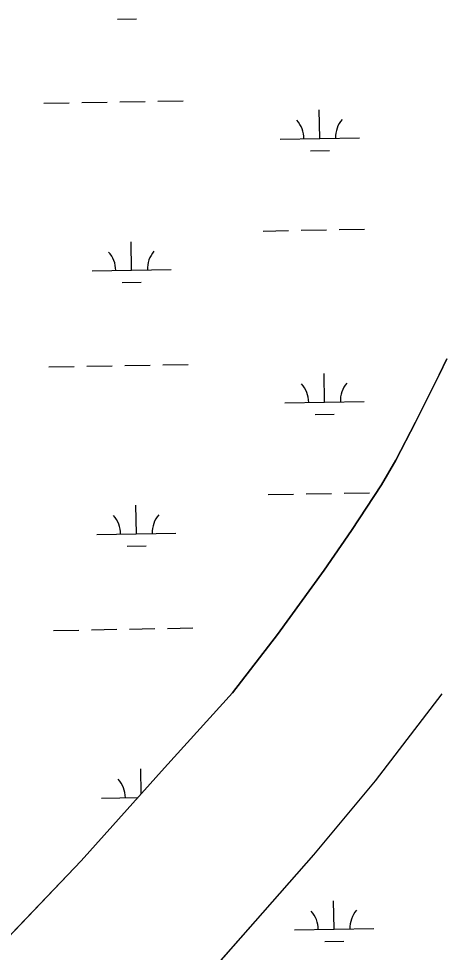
# Model space of a CAD drawing. Extents: x 3957609 to 3995875, y 234277 to 260273.
# Drawn here: x 3977975 to 3978507, y 256127 to 257306 of the extents above; entities that cross this region are included whole.
import ezdxf

# ---------------------------------------------------------------- set-up
doc = ezdxf.new("R2010")
doc.units = 0
doc.layers.add('V-TOPO-SHOR', color=7, linetype='Continuous')
doc.layers.add('V-WETL-SWMP', color=7, linetype='Continuous')

msp = doc.modelspace()

# ---------------------------------------------------------------- linework, layer by layer
at = {"layer": 'V-TOPO-SHOR'}
for points in [[(3977144.987, 255369.11), (3977282.742, 255495.671), (3977481.091, 255686.28), (3977698.351, 255885.614), (3977910.071, 256092.822), (3978053.29, 256243.064), (3978158.723, 256360.08), (3978244.487, 256454.958), (3978301.112, 256528.465), (3978360.082, 256609.866), (3978394.675, 256659.651), (3978432.403, 256717.333), (3978450.868, 256748.541), (3978475.604, 256796.331), (3978505.439, 256856.36), (3978514.856, 256876.502)], [(3977506.07, 255365.276), (3977574.121, 255443.938), (3977627.633, 255500.082), (3977701.613, 255573.63), (3977759.457, 255632.94), (3977808.253, 255680.785), (3977919.617, 255791.899), (3977995.956, 255869.002), (3978088.427, 255963.108), (3978130.133, 256007.783), (3978214.326, 256099.503), (3978273.333, 256166.704), (3978347.288, 256250.508), (3978425.165, 256343.788), (3978509.316, 256453.651)]]:
    msp.add_lwpolyline(points, dxfattribs=at)
at = {"layer": 'V-WETL-SWMP'}
for p, q in [((3978099.341, 257305.196), (3978123.337, 257305.632)), ((3978006.415, 257198.849), (3978038.409, 257199.431)), ((3978054.407, 257199.722), (3978086.402, 257200.303)), ((3978102.399, 257200.594), (3978134.394, 257201.176)), ((3978150.391, 257201.467), (3978182.386, 257202.049)), ((3978354.596, 257154.43), (3978353.941, 257190.424)), ((3978304.604, 257153.521), (3978404.588, 257155.339)), ((3978342.878, 257138.783), (3978366.874, 257139.219)), ((3978283.299, 257037.682), (3978315.293, 257038.264)), ((3978331.291, 257038.555), (3978363.285, 257039.137)), ((3978379.283, 257039.427), (3978411.277, 257040.009)), ((3978117.106, 256988.223), (3978116.452, 257024.217)), ((3978067.114, 256987.314), (3978167.098, 256989.132)), ((3978105.389, 256972.576), (3978129.385, 256973.012)), ((3978012.463, 256866.229), (3978044.457, 256866.811)), ((3978060.455, 256867.102), (3978092.45, 256867.683)), ((3978108.447, 256867.974), (3978140.442, 256868.556)), ((3978156.439, 256868.847), (3978188.434, 256869.429)), ((3978514.856, 256876.501), (3978505.438, 256856.36)), ((3978360.644, 256821.81), (3978359.989, 256857.804)), ((3978505.438, 256856.36), (3978475.604, 256796.33)), ((3978310.652, 256820.901), (3978410.636, 256822.719)), ((3978348.926, 256806.163), (3978372.922, 256806.599)), ((3978475.604, 256796.33), (3978450.868, 256748.541)), ((3978450.868, 256748.541), (3978432.404, 256717.334)), ((3978432.404, 256717.334), (3978394.675, 256659.652)), ((3978289.347, 256705.062), (3978321.341, 256705.644)), ((3978337.339, 256705.935), (3978369.333, 256706.517)), ((3978385.331, 256706.807), (3978417.325, 256707.389)), ((3978123.154, 256655.603), (3978122.5, 256691.597)), ((3978073.163, 256654.694), (3978173.146, 256656.512)), ((3978394.675, 256659.652), (3978360.083, 256609.866)), ((3978111.437, 256639.956), (3978135.433, 256640.392)), ((3978360.083, 256609.866), (3978301.111, 256528.464)), ((3978162.487, 256536.227), (3978194.482, 256536.809)), ((3978018.511, 256533.609), (3978050.506, 256534.191)), ((3978066.503, 256534.482), (3978098.498, 256535.063)), ((3978114.495, 256535.354), (3978146.49, 256535.936)), ((3978301.111, 256528.464), (3978244.486, 256454.958)), ((3978244.486, 256454.958), (3978158.723, 256360.08)), ((3978425.165, 256343.789), (3978509.315, 256453.652)), ((3978158.723, 256360.08), (3978053.29, 256243.064)), ((3978129.125, 256327.23), (3978128.548, 256358.977)), ((3978347.288, 256250.508), (3978425.165, 256343.789)), ((3978079.211, 256322.074), (3978125.233, 256322.91)), ((3978053.29, 256243.064), (3977910.07, 256092.823)), ((3978273.332, 256166.703), (3978347.288, 256250.508)), ((3978372.74, 256156.57), (3978372.086, 256192.564)), ((3978214.325, 256099.502), (3978273.332, 256166.703)), ((3978322.748, 256155.661), (3978422.732, 256157.479)), ((3978361.023, 256140.923), (3978385.019, 256141.359))]:
    msp.add_line(p, q, dxfattribs=at)
for centre, start, end in [((3978299.353, 257153.9), 0.269879, 41.813537), ((3978409.821, 257155.909), 140.269876, 181.813534), ((3978061.864, 256987.693), 0.269879, 41.813537), ((3978172.331, 256989.702), 140.269876, 181.813534), ((3978305.401, 256821.28), 0.269879, 41.813537), ((3978415.869, 256823.289), 140.269876, 181.813534), ((3978067.912, 256655.073), 0.269879, 41.813537), ((3978178.379, 256657.082), 140.269876, 181.813534), ((3978073.96, 256322.453), 0.269879, 41.813537), ((3978317.498, 256156.04), 0.269879, 41.813537), ((3978427.965, 256158.049), 140.269876, 181.813534)]:
    msp.add_arc(centre, 35.246, start, end, dxfattribs=at)

doc.saveas('drawing.dxf')
